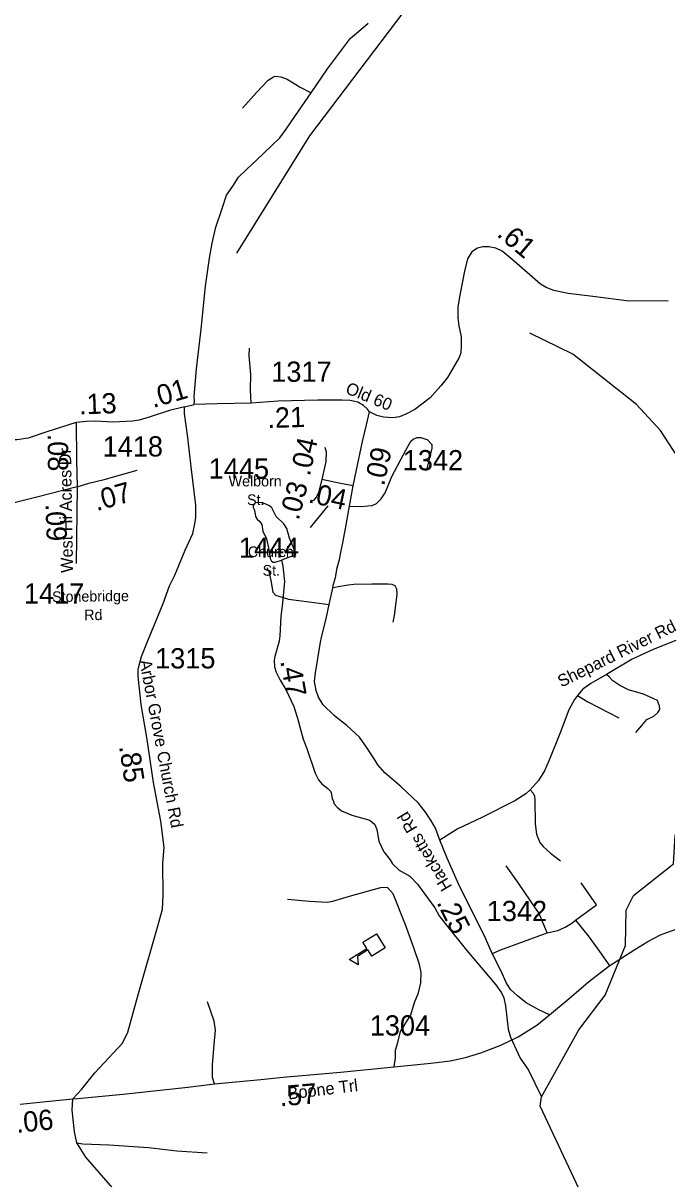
# Model space of a CAD drawing. Extents: x 1248224 to 1454986, y 825081 to 985870.
# Drawn here: x 1331099 to 1335065, y 892692 to 899816 of the extents above; entities that cross this region are included whole.
import ezdxf

# ---------------------------------------------------------------- set-up
doc = ezdxf.new("R2010")
doc.units = 0
for name, color, linetype in [('Exist Cultural Educational Facility High CELL', 7, 'Continuous'), ('Exist Hydrographic Misc Water Feature', 7, 'Continuous'), ('Exist Road Non-System Type 51', 7, 'Continuous'), ('Exist Road Secondary Mileage Hundredths English Label', 7, 'Continuous'), ('Exist Road Secondary Type 51 Attributed', 7, 'Continuous'), ('Exist Road Secondary Type 51 Label', 7, 'Continuous'), ('Exist Road Secondary Type 51 Number Label', 7, 'Continuous')]:
    doc.layers.add(name, color=color, linetype=linetype)

msp = doc.modelspace()

# ---------------------------------------------------------------- linework, layer by layer
at = {"layer": 'Exist Cultural Educational Facility High CELL'}
msp.add_lwpolyline([(1333329.1, 894116.5), (1333246.1, 894064.6), (1333221.6, 894103.6), (1333158, 894063.8), (1333162.4, 894011), (1333107.6, 894043.6), (1333216.5, 894111.8), (1333192.1, 894150.8), (1333275.1, 894202.7)], close=True, dxfattribs=at)
at = {"layer": 'Exist Hydrographic Misc Water Feature'}
for points in [[(1332415.3, 898397.8), (1332865.4, 899120.8), (1333666.3, 900178.2), (1333910.3, 900288.2), (1334688.4, 900413.8), (1335168.3, 900578.2), (1335268.4, 900576.1), (1335392.4, 900531), (1335517.4, 900544.9), (1336055.4, 900731.1), (1336248.5, 900743.6)], [(1334540.5, 892593.7), (1334283.1, 893140.3), (1334291.7, 893197.9), (1334522.5, 893611.6), (1334685.4, 893825.1), (1334809.5, 894131.2), (1334814.5, 894347.8), (1334858.5, 894438.8), (1335104.5, 894634.1), (1335116.5, 894807.8), (1335195.5, 894973.7), (1335288.5, 895378.9), (1335355.5, 896103), (1335382.4, 896194.5), (1335345.4, 896753.3), (1335186.5, 897058.6), (1335025.4, 897304.7), (1334878.4, 897465.2), (1334485.4, 897775.1), (1334221.4, 897905.1)], [(1332690, 896505.7), (1332724, 896520.9), (1332777.9, 896538.2), (1332773.2, 896563.5), (1332739.3, 896640.5), (1332723, 896701), (1332705.9, 896729.5), (1332657.1, 896774.8), (1332630.5, 896827.6), (1332616.9, 896840), (1332575.5, 896859.2), (1332545.5, 896862), (1332529.4, 896858.5), (1332516.9, 896842.9), (1332516.6, 896830.9), (1332524.2, 896814.7), (1332531.1, 896774.5), (1332540.6, 896758.2), (1332558.1, 896743.7), (1332569.6, 896725.4), (1332576.5, 896685.2), (1332599.1, 896636.6), (1332613.4, 896572.1), (1332619.8, 896516), (1332629.4, 896499.7), (1332639.1, 896493.5), (1332651.1, 896493), (1332690, 896505.7)], [(1332690, 896505.7), (1332698.5, 896469.7), (1332709.8, 896373.4), (1332695.5, 896221.9), (1332685.8, 896160.1), (1332680.3, 896038.3), (1332675.5, 896006.6), (1332648.8, 895911.3), (1332646.2, 895889.4), (1332647, 895847.4), (1332658.1, 895815), (1332682.7, 895766.3), (1332717.2, 895709.4), (1332766.2, 895604), (1332790.1, 895531.4), (1332824.6, 895402.4), (1332846.9, 895345.8), (1332898.7, 895192.3), (1332917.6, 895151.8), (1332938.8, 895127.2), (1332976, 895098.1), (1332991.6, 895081.7), (1332997.4, 895071.5), (1333002.4, 895037.4), (1333013.7, 895013.1), (1333013.5, 895005.1), (1333032.8, 894982.5), (1333060.2, 894959.7), (1333123.5, 894933.9), (1333234.7, 894902.7), (1333266, 894875.8), (1333277, 894845.5), (1333291.1, 894773.1), (1333321.2, 894708.3), (1333359.9, 894659.2), (1333375.2, 894634.7), (1333416.1, 894595.5), (1333481.1, 894557.7), (1333527.7, 894508.3), (1333635.7, 894363.3), (1333662.3, 894314.5), (1333704.7, 894257.3), (1333830.4, 894101.7), (1334010.5, 893888.6), (1334045.1, 893839.6), (1334060.2, 893807.2), (1334070.9, 893758.9), (1334086.8, 893614.4), (1334101.5, 893566), (1334161.8, 893436.3), (1334211.8, 893362.9), (1334291.7, 893197.9)]]:
    msp.add_lwpolyline(points, dxfattribs=at)
at = {"layer": 'Exist Road Non-System Type 51'}
for p, q in [((1334630.7, 894381), (1334537.6, 894517.8)), ((1334501.3, 894286.5), (1334630.7, 894381))]:
    msp.add_line(p, q, dxfattribs=at)
for points in [[(1332451, 899292.6), (1332535.7, 899388.5), (1332607.9, 899464.9), (1332641.2, 899485.7), (1332652.3, 899488.5), (1332687, 899485.7), (1332725.9, 899470.4), (1332806.4, 899421.8), (1332872.9, 899387)], [(1332504.6, 897473.9), (1332500, 897556.2), (1332501.4, 897649.3), (1332491.7, 897764.6), (1332493.1, 897813.2)], [(1333109.2, 896838.7), (1333182.8, 896837.3), (1333223.1, 896840.1), (1333249.4, 896842.9), (1333275.8, 896855.4), (1333305, 896883.1), (1333328.6, 896920.7), (1333370.2, 897020.7), (1333456.3, 897184.6), (1333488.2, 897238.8), (1333502.1, 897251.3), (1333525.7, 897261), (1333549.3, 897261), (1333585.4, 897249.9), (1333588.2, 897249.9), (1333617.3, 897219.3), (1333615.9, 897195.7), (1333585.4, 897067.9)], [(1331431.3, 896958.4), (1331182.6, 896893.6), (1330977.2, 896843.6), (1330830, 896811.6)], [(1332600.4, 896461.5), (1332612.8, 896436.5), (1332624, 896381), (1332637.8, 896308.7), (1332654.5, 896290.7), (1332700.3, 896275.4), (1332733.6, 896264.3), (1332861.3, 896249), (1332984.9, 896232.3)], [(1333003.3, 896335.1), (1333038.9, 896344.3), (1333101.9, 896353.4), (1333136.3, 896356.9), (1333247.5, 896360.3), (1333301.4, 896360.3), (1333347.3, 896359.2), (1333371.3, 896358), (1333388.5, 896350), (1333400, 896329.3), (1333401.2, 896293.8), (1333384, 896165.3), (1333375.9, 896122.8)], [(1334873.3, 895444.5), (1334909.6, 895486.8), (1334942.2, 895523.1), (1334984.4, 895544.8), (1335008.6, 895566.6), (1335021.9, 895585.9), (1335019.4, 895607.7), (1335013.4, 895622.2), (1335007.4, 895641.5), (1334979.6, 895653.6), (1334920.4, 895680.2), (1334827.4, 895706.7), (1334774.3, 895733.3), (1334732, 895761.1), (1334709.1, 895786.5), (1334691.8, 895801.7)], [(1334515, 895670.8), (1334577.5, 895631.8), (1334768.3, 895533.9)], [(1334221.9, 895089.7), (1334240.5, 895068.7), (1334249, 895051.7), (1334251.4, 895025.2), (1334252.6, 894880.1), (1334262.3, 894816.1), (1334281.6, 894765.3), (1334302.1, 894741.2), (1334348, 894700.1), (1334409.6, 894652.9)], [(1334326.8, 894209.3), (1334275.9, 894333), (1334259.9, 894354.8), (1334150.9, 894514.9), (1334075.3, 894621.1)], [(1333384.4, 893383.3), (1333393, 893438.7), (1333393, 893485.9), (1333406.9, 893533.1), (1333423.5, 893599.7), (1333487.3, 893702.5), (1333509.5, 893780.2), (1333534.5, 893838.5), (1333548.4, 893899.6), (1333551.2, 893963.5), (1333540.1, 894013.5), (1333506.8, 894116.2), (1333454, 894257.8), (1333379.1, 894449.4), (1333343.1, 894488.3), (1333301.4, 894485.5), (1333254.3, 894474.4), (1333107.2, 894432.8), (1333004.5, 894402.2), (1332974, 894396.7), (1332863, 894402.2), (1332727, 894413.3)], [(1334326.8, 894209.3), (1334393.7, 894223.9), (1334438.8, 894242.8), (1334479.5, 894269), (1334501.3, 894286.5)], [(1334501.3, 894286.5), (1334579.8, 894190.4), (1334649.6, 894094.4), (1334713.5, 894002.7)], [(1333989.5, 894081.3), (1334034.6, 894101.7), (1334326.8, 894209.3)], [(1332278.8, 893278), (1332265.1, 893316.9), (1332265.1, 893394.7), (1332276.2, 893519.6), (1332284.5, 893608.5), (1332276.2, 893664), (1332234.6, 893783.4)], [(1331428.9, 892914.4), (1331466.4, 892907.4), (1331627.3, 892901.9), (1331871.5, 892885.2), (1332046.3, 892865.8), (1332232.2, 892851.9)]]:
    msp.add_lwpolyline(points, dxfattribs=at)
at = {"layer": 'Exist Road Secondary Type 51 Attributed'}
msp.add_line((1331431.3, 896958.4), (1331426.6, 896485), dxfattribs=at)
for points in [[(1332152.9, 897466.1), (1332153.8, 897487.3), (1332153.2, 897514.3), (1332166.2, 897684.3), (1332196.2, 897928.7), (1332221.9, 898194.7), (1332247.5, 898367), (1332262.5, 898459.2), (1332286.1, 898557.8), (1332324.7, 898673.6), (1332352.5, 898755.1), (1332391.1, 898810.9), (1332425.4, 898866.7), (1332474.7, 898913.8), (1332538.9, 898973.9), (1332628.6, 899058.9), (1332680.1, 899108.2), (1332718.6, 899161.9), (1332776.5, 899245.5), (1332872.9, 899387), (1332973.2, 899533.2), (1333054.7, 899640.5), (1333114.7, 899724.1), (1333164, 899764.8), (1333223.9, 899816.3)], [(1335072.2, 898103.1), (1334831.8, 898102), (1334608.9, 898129.9), (1334455.7, 898150.3), (1334367.9, 898168.5), (1334321.8, 898186.7), (1334287, 898206.7), (1334124.1, 898348.2), (1334050.2, 898410.4), (1334010.6, 898429.7), (1333967.7, 898436.1), (1333931.3, 898436.1), (1333898.1, 898429.7), (1333863.8, 898406.1), (1333837, 898363.2), (1333818.8, 898286), (1333787.8, 898128.1), (1333777.1, 898064.9), (1333777.1, 897999.5), (1333783.5, 897950.2), (1333797.4, 897881.5), (1333797.4, 897827.9), (1333795.3, 897784), (1333785.9, 897754.7), (1333714.1, 897631.3), (1333671.2, 897581), (1333606.9, 897507), (1333511.6, 897435.1), (1333456.9, 897405.1), (1333417.3, 897389), (1333376.6, 897382.6), (1333318.7, 897386.9), (1333278, 897397.6), (1333233.6, 897419.2)], [(1331405.6, 893184.8), (1331458.6, 893243.6), (1331541.2, 893344.8), (1331712.1, 893527.7), (1331743.1, 893595.9), (1331809.1, 893834.9), (1331926.8, 894244), (1331957.7, 894355.6), (1331961.9, 894440.3), (1331959.8, 894638.7), (1331967.3, 894734.3), (1331948, 894897.3), (1331903, 895135.3), (1331862.3, 895401), (1331825.9, 895615.5), (1331813.1, 895730.6), (1331806.6, 895790.7), (1331807.7, 895833.6), (1331829.1, 895911.8), (1331860.2, 895994.4), (1331961.8, 896239.1), (1332001.2, 896346.6), (1332032.5, 896412.8), (1332096.6, 896566.5), (1332143.7, 896669.4), (1332155.5, 896719.8), (1332161.9, 896765.9), (1332163, 896845.2), (1332134.2, 897081.3), (1332112.7, 897262.5), (1332093.8, 897409.2), (1332092.8, 897451.3)], [(1332092.8, 897451.3), (1332001.3, 897428), (1331874.9, 897387.3), (1331812.8, 897368), (1331772.1, 897361.6), (1331654.2, 897357.3), (1331542.8, 897361.6), (1331489.2, 897359.4), (1331424.9, 897355.1)], [(1332092.8, 897451.3), (1332152.9, 897466.1)], [(1333233.6, 897419.2), (1333220.6, 897435.9), (1333196, 897458.7), (1333160, 897479.6), (1333114.5, 897489), (1333063.4, 897492.8), (1332913.7, 897492.8), (1332669.4, 897485.2), (1332504.6, 897473.9), (1332295.9, 897468.7), (1332152.9, 897466.1)], [(1333131.3, 896964.2), (1333150.3, 897051.4), (1333190, 897237.2), (1333214.6, 897339.6), (1333233.6, 897419.2)], [(1331424.9, 897355.1), (1331244.9, 897297.2), (1331129.2, 897258.6), (1331059.6, 897247.9), (1331017.8, 897246.8), (1330974.9, 897253.3)], [(1331424.9, 897355.1), (1331427.1, 897123.5), (1331431.3, 896958.4)], [(1332957.5, 897201.4), (1332965.1, 897172.9), (1332964.2, 897114.6), (1332939.5, 897002.8)], [(1331431.3, 896958.4), (1331504.2, 896979.8), (1331598.5, 897003.4), (1331802, 897061.3)], [(1332939.5, 897002.8), (1332918.7, 896923.1), (1332904.6, 896894.8), (1332885.6, 896871.1)], [(1333666.7, 894779.7), (1333638.6, 894854.8), (1333610.8, 894903.1), (1333577.6, 894952.4), (1333535, 895007.5), (1333427.8, 895109.4), (1333328.2, 895194.1), (1333283.2, 895243.4), (1333265.1, 895274.2), (1333218, 895347.1), (1333170.9, 895415.4), (1333093.8, 895487.2), (1333058.7, 895512.6), (1333014.5, 895548.3), (1332948.2, 895614.3), (1332919.3, 895660.4), (1332903.2, 895703.3), (1332893.6, 895758), (1332900, 895811.6), (1332931.2, 895999.5), (1332937.6, 896029.2), (1332948.9, 896081), (1332966.3, 896144.7), (1332984.9, 896232.3), (1332993.3, 896270.1), (1333002.4, 896313.9), (1333011.2, 896357.7), (1333022.3, 896399.6), (1333033.7, 896459.4), (1333046.9, 896509.1), (1333058.2, 896562.9), (1333069.4, 896612.5), (1333085.4, 896700.3), (1333109.2, 896838.7), (1333131.3, 896964.2)], [(1333131.3, 896964.2), (1333055.1, 896978.1), (1332939.5, 897002.8)], [(1335119.9, 896011.1), (1334979.8, 895954.8), (1334850, 895895.5), (1334691.8, 895801.7), (1334595.7, 895746.5), (1334546.6, 895709.7), (1334515, 895670.8), (1334496.5, 895646.2), (1334460.9, 895583.2), (1334407.7, 895442), (1334340.2, 895273.2), (1334310.9, 895206.4), (1334273, 895147), (1334221.9, 895089.7), (1334196.4, 895065.2), (1334128.9, 895023.2), (1333924.4, 894918.8), (1333773.1, 894847.2), (1333666.7, 894779.7)], [(1334341.8, 893703.1), (1334275.8, 893734.1), (1334197.3, 893777.5), (1334143.6, 893820.9), (1334102.3, 893860.1), (1334075.5, 893903.5), (1334044.7, 893972.9), (1333989.2, 894082.2), (1333947.6, 894175.4), (1333780.4, 894510.1), (1333710.2, 894669.2), (1333666.7, 894779.7)], [(1334341.8, 893703.1), (1334463, 893805), (1334581.5, 893906.2), (1334707.2, 894003), (1334867.1, 894105.1), (1334948, 894154.3), (1335026, 894196.2), (1335131.5, 894235.3), (1335247.1, 894265.6), (1335364.1, 894281.5), (1335561.5, 894298.8), (1335749.3, 894307.5), (1335836, 894314.7), (1336001.5, 894333.3), (1336125.8, 894355), (1336250.1, 894391.7)], [(1331405.6, 893184.8), (1331434.6, 893188.3), (1331715.2, 893213.9), (1332113.6, 893257.3), (1332278.8, 893278), (1332563.7, 893304.9), (1332700, 893319.3), (1333054.1, 893350.2), (1333384.4, 893383.3), (1333611.5, 893406), (1333729.2, 893420.5), (1333824.2, 893441.1), (1333918.4, 893469.8), (1334042.3, 893517.3), (1334147.6, 893566.9), (1334263.2, 893639.2), (1334341.8, 893703.1)], [(1331081.4, 893152.5), (1331282.7, 893172.4), (1331405.6, 893184.8)], [(1332837.6, 891192.2), (1332770.7, 891279.9), (1332366.6, 891787.3), (1332111.9, 892094.2), (1331949.5, 892280.8), (1331650.3, 892637), (1331486.2, 892825.1), (1331443.2, 892892.1), (1331428.9, 892914.4), (1331416.1, 892981.4), (1331400.2, 893115.3), (1331405.6, 893184.8)]]:
    msp.add_lwpolyline(points, dxfattribs=at)
at = {"layer": 'Exist Road Secondary Type 51 Label'}
msp.add_lwpolyline([(1332868.6, 896707.1), (1332978.4, 896839.9)], dxfattribs=at)

# ---------------------------------------------------------------- texts
at = {"layer": 'Exist Road Secondary Mileage Hundredths English Label'}
for s, rotation, p in [('.61', 319.92798, (1334011.3, 898507.5)), ('.01', 16.2797, (1331899.4, 897443.1)), ('.13', 2.08415, (1331444.9, 897403.5)), ('.21', 1.77795, (1332605.4, 897319.7)), ('.08', 270.52998, (1331250, 897285)), ('.04', 77.58579, (1332864.8, 897019.3)), ('.09', 77.91704, (1333322.1, 896958.6)), ('.07', 15.87768, (1331551.7, 896807.3)), ('.03', 75.33743, (1332796.1, 896746.6)), ('.04', 347.95798, (1332850.2, 896862.9)), ('.09', 272.08356, (1331236.4, 896852.3)), ('.47', 280.00009, (1332683.1, 895883.9)), ('.85', 278.70303, (1331689.5, 895357.8)), ('.25', 296.54669, (1333643.6, 894396)), ('.57', 4.99036, (1332682.3, 893138.5)), ('.06', 5.63896, (1331059.3, 892975.3))]:
    msp.add_text(s, height=125, rotation=rotation, dxfattribs=at).set_placement(p)
at = {"layer": 'Exist Road Secondary Type 51 Label'}
for s, height, rotation, p in [('Old 60', 75, 337.6371, (1333079.2, 897536.8)), ('West Hi Acres Dr', 75, 90.98009, (1331406.8, 896428.1)), ('Stonebridge', 65.617, 0.72789, (1331277.7, 896247.6)), (' Rd', 65.62, 0.72789, (1331451.4, 896135)), ('Shepard River Rd', 75, 26.3753, (1334414.9, 895719.7)), ('Arbor Grove Church Rd', 75, 280.80975, (1331814.7, 895885.1)), ('Hacketts Rd', 75, 120.68693, (1333744.1, 894493.7)), ('Boone Trl', 75, 7.01233, (1332733.1, 893180.8))]:
    msp.add_text(s, height=height, rotation=rotation, dxfattribs=at).set_placement(p)
for s, p in [('Welborn', (1332365.1, 896960.3)), ('St.', (1332478.4, 896845.5)), ('Church', (1332483.4, 896524.7)), ('St.', (1332574.4, 896409.8))]:
    msp.add_text(s, height=65.62, dxfattribs=at).set_placement(p)
at = {"layer": 'Exist Road Secondary Type 51 Number Label'}
for s, p in [('1317', (1332627.6, 897605.1)), ('1418', (1331588.6, 897144.5)), ('1342', (1333437.4, 897059.2)), ('1445', (1332242.2, 897008)), ('1444', (1332427.6, 896520.1)), ('1417', (1331103.7, 896238)), ('1315', (1331911.9, 895838.3)), ('1342', (1333954.9, 894280.9)), ('1304', (1333234.5, 893575.4))]:
    msp.add_text(s, height=125, dxfattribs=at).set_placement(p)

doc.saveas('drawing.dxf')
